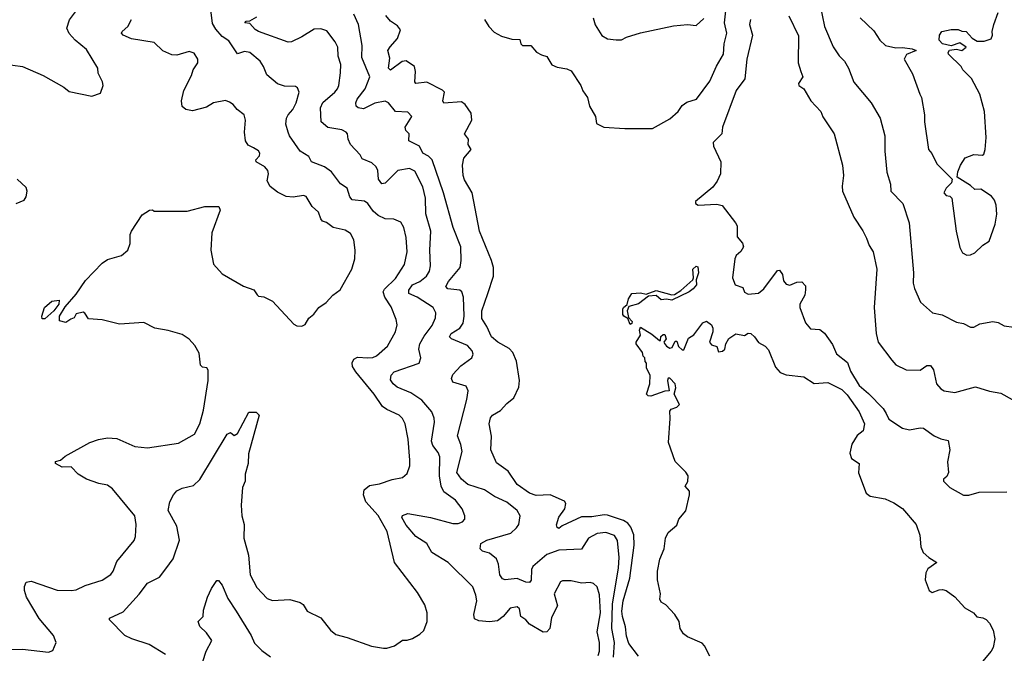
# Model space of a CAD drawing. Extents: x 1933546 to 2138868, y 524910 to 667279.
# Tile 359 of 466: x 2060560 to 2066231, y 639342 to 642993. Entities that reach past the tile are written whole.
import ezdxf

# ---------------------------------------------------------------- set-up
doc = ezdxf.new("R2010")
doc.units = 0

msp = doc.modelspace()

# ---------------------------------------------------------------- linework, layer by layer
at = {"layer": '0CON10XD'}
for points in [[(2065168.5, 643085), (2065195.5, 642955), (2065245, 642836.2), (2065280, 642785), (2065309.5, 642755), (2065332.9, 642715), (2065363.3, 642633.3), (2065464.3, 642514.3), (2065516.4, 642426.4), (2065542.2, 642325), (2065541.8, 642235), (2065553.5, 642115), (2065575.6, 642045), (2065577.1, 642005), (2065645.7, 641935), (2065683, 641823), (2065707.8, 641535), (2065705.7, 641475), (2065713.7, 641443.7), (2065747.5, 641365), (2065816.2, 641305), (2065873.2, 641293.2), (2065955, 641250), (2065995, 641242.9), (2066035, 641221.2), (2066055, 641222), (2066088.8, 641241.2), (2066165, 641254.2), (2066195, 641247.5), (2066229.5, 641229.5), (2066285, 641221.2)], [(2060465, 642738.6), (2060575, 642723.8), (2060695, 642671.2), (2060813.8, 642603.8), (2060845, 642580), (2060975, 642553.3), (2061025, 642570), (2061040, 642615), (2061036.7, 642635), (2061012.5, 642685), (2061010, 642715), (2060945, 642821.2), (2060879.2, 642875), (2060844.7, 642914.7), (2060831.5, 642945), (2060847.3, 642992.7), (2060880.8, 643039.2)], [(2062314.7, 642144.7), (2062240, 642175), (2062224, 642205), (2062175, 642235.8), (2062113.6, 642325), (2062105.7, 642345), (2062092.1, 642392.1), (2062096.2, 642425), (2062105, 642445.7), (2062131.9, 642475), (2062151.4, 642515), (2062168.6, 642575), (2062160.5, 642600.5), (2062148.3, 642608.3), (2062085, 642610), (2062045, 642624.5), (2061982.3, 642675), (2061963.9, 642723.9), (2061944, 642755), (2061885, 642804.4), (2061855, 642809.5), (2061815, 642796.2), (2061765, 642871.4), (2061725, 642895.6), (2061688.8, 642938.8), (2061670.9, 642970.9), (2061658.8, 643065)], [(2063236.7, 642995), (2063260.9, 642955), (2063291.9, 642921.9), (2063335, 642899.2), (2063395, 642881.5), (2063439.3, 642879.3), (2063445.6, 642855), (2063455, 642845.6), (2063503.3, 642845), (2063536.8, 642806.8), (2063565, 642790), (2063595, 642782), (2063624.2, 642734.2), (2063655, 642720.7), (2063710.9, 642710.9), (2063735, 642697.8), (2063792.1, 642615), (2063803.3, 642583.3), (2063830, 642545), (2063841.5, 642495), (2063876, 642435), (2063882.3, 642395), (2063923.9, 642373.9), (2064045, 642365.6), (2064205, 642367.3), (2064305, 642421.4), (2064352.5, 642465), (2064375, 642499.4), (2064401.7, 642518.3), (2064456.9, 642535), (2064535, 642639.2), (2064572.9, 642725), (2064613.2, 642795), (2064616.7, 642855), (2064631.9, 642915), (2064619.9, 642975), (2064627.4, 643045)], [(2065400, 643005), (2065478.3, 642928.3), (2065513.8, 642875), (2065546.7, 642845), (2065605, 642831.5), (2065645, 642833.5), (2065700, 642825), (2065722.5, 642815), (2065667, 642793), (2065653.8, 642765), (2065701.7, 642681.7), (2065744.4, 642564.4), (2065754, 642545), (2065771.2, 642445), (2065771.2, 642405), (2065793.8, 642245), (2065812.3, 642222.3), (2065842.7, 642162.7), (2065930, 642075), (2065927, 642053), (2065895, 642022.5), (2065882.9, 641995), (2065895, 641980), (2065917, 641977), (2065927.5, 641965), (2065954, 641775), (2065975, 641680), (2065990.5, 641650.5), (2066015, 641636.7), (2066035, 641637.5), (2066060.7, 641649.3), (2066107.5, 641695), (2066143, 641717), (2066177.5, 641815), (2066187.3, 641872.7), (2066183.3, 641925), (2066173.6, 641953.6), (2066156.4, 641976.4), (2066095, 642017.5), (2066060, 642015), (2066035, 642037.5), (2065960, 642085), (2065963, 642117), (2065977.5, 642155), (2066005, 642197.5), (2066055, 642217.5), (2066105, 642212.5), (2066111.7, 642218.3), (2066120, 642245), (2066126.2, 642315), (2066115.7, 642465), (2066089.2, 642565), (2066041.2, 642655), (2065992.5, 642705), (2065983, 642723), (2065910, 642795), (2065907.5, 642805), (2065915, 642817.5), (2065955, 642823.8), (2065985, 642816.7), (2066010, 642835), (2065975, 642860), (2065925, 642843.3), (2065874, 642854), (2065856.2, 642875), (2065857.5, 642905), (2065870, 642925), (2065925, 642937.5), (2065965, 642937.5), (2065985, 642927.5), (2066010, 642925), (2066046.1, 642886.1), (2066075, 642870), (2066115, 642870), (2066155, 642883.8), (2066163.3, 642905), (2066160, 642925), (2066170, 642965), (2066196.1, 643033.9)], [(2060460, 639365), (2060575, 639365.5), (2060725, 639348.2), (2060750.9, 639359.1), (2060770, 639405), (2060753.8, 639445), (2060672, 639542), (2060598.6, 639665), (2060587.5, 639705), (2060587.7, 639727.7), (2060597.7, 639752.3), (2060625, 639757.5), (2060775, 639705.8), (2060856.8, 639703.2), (2060885, 639707.1), (2060936.2, 639733.8), (2061035, 639764), (2061085, 639796.7), (2061098, 639815), (2061119.1, 639870.9), (2061218.3, 639991.7), (2061226, 640015), (2061231.4, 640085), (2061222.5, 640135), (2061095, 640290.5), (2061065, 640311.1), (2061015, 640321.5), (2060945, 640346.5), (2060895.8, 640375), (2060855.8, 640415.8), (2060805, 640414.5), (2060766.7, 640435), (2060765, 640446.7), (2060795, 640456), (2060822.4, 640477.6), (2060962.8, 640557.2), (2061013.3, 640575), (2061065, 640584.4), (2061119.3, 640579.3), (2061223.2, 640533.2), (2061295, 640525.6), (2061473.6, 640553.6), (2061565.5, 640604.5), (2061597.5, 640665), (2061617.6, 640742.4), (2061645.6, 640915), (2061644.3, 640974.3), (2061637.3, 640987.3), (2061611.9, 640991.9), (2061601.9, 641001.9), (2061592.4, 641072.4), (2061567.5, 641115), (2061535, 641152.5), (2061495, 641178.6), (2061415, 641202.9), (2061337.5, 641215), (2061275, 641249.2), (2061135, 641238.6), (2061035, 641263.3), (2060955, 641270), (2060935, 641302.5), (2060925, 641308), (2060885, 641297.5), (2060872.5, 641275), (2060855, 641266.7), (2060825, 641248), (2060788.8, 641258.8), (2060789.4, 641285), (2060820.9, 641339.1), (2060885, 641412), (2060938.8, 641491.2), (2061035, 641590), (2061065, 641611.2), (2061146.1, 641633.9), (2061182.5, 641665), (2061196.4, 641703.6), (2061196.7, 641755), (2061204, 641775), (2061265, 641868.5), (2061306.4, 641896.4), (2061325, 641897.5), (2061335, 641890), (2061525, 641890), (2061625, 641917.5), (2061706.1, 641916.1), (2061713.8, 641895), (2061666, 641765), (2061660.8, 641665), (2061676, 641585), (2061725, 641528.8), (2061848.3, 641458.3), (2061907.6, 641437.6), (2061927.8, 641407.8), (2061935, 641400), (2061965, 641396), (2062015, 641371.2), (2062138.3, 641238.3), (2062155, 641230), (2062185, 641227.5), (2062203, 641237), (2062225, 641272.5), (2062253, 641297), (2062282.5, 641335), (2062325, 641363.3), (2062364.1, 641405.9), (2062405, 641437.5), (2062473.3, 641555), (2062490, 641615), (2062492, 641665), (2062484, 641725), (2062465, 641762), (2062435, 641780.6), (2062365, 641795.6), (2062325.8, 641825), (2062303.1, 641833.1), (2062293.2, 641845), (2062281.5, 641885), (2062245, 641916), (2062208.8, 641975), (2062195, 641980), (2062135, 641970.6), (2062095, 641974.4), (2062045, 641999.4), (2062002.3, 642032.3), (2061984.4, 642065), (2061991.9, 642105), (2061989.2, 642125), (2061970.8, 642145), (2061922, 642175), (2061920, 642185), (2061940.6, 642209.4), (2061942.5, 642225), (2061935, 642237.5), (2061905.5, 642255.5), (2061875, 642270), (2061859.4, 642295), (2061854.4, 642345), (2061859.5, 642415), (2061851.9, 642445), (2061812, 642475), (2061788.8, 642505), (2061768.8, 642518.8), (2061745, 642526.9), (2061675, 642514.6), (2061635, 642489.4), (2061555, 642468.9), (2061515.7, 642475.7), (2061495, 642493.3), (2061490.6, 642525), (2061504.5, 642585), (2061548.9, 642671.1), (2061559.2, 642705), (2061586.2, 642745), (2061586, 642765), (2061565, 642801.2), (2061535, 642809.2), (2061465, 642788), (2061435, 642790), (2061383.1, 642813.1), (2061335, 642862), (2061203, 642883), (2061155, 642904.3), (2061146.7, 642915), (2061150, 642925), (2061182.5, 642955), (2061204.2, 642995)], [(2062848.9, 641395), (2062800, 641415), (2062800.8, 641435), (2062822.5, 641465), (2062865, 641484.1), (2062903.6, 641515), (2062920, 641545), (2062926.2, 641575), (2062922.5, 641665), (2062927.9, 641775), (2062898, 641875), (2062896.5, 641965), (2062880.6, 642030.6), (2062835, 642120.8), (2062805, 642135.9), (2062738.1, 642125), (2062665, 642051.8), (2062645, 642046.9), (2062626.4, 642075), (2062622.1, 642125), (2062612.5, 642145), (2062587.9, 642167.9), (2062531.7, 642191.7), (2062520.8, 642215), (2062464.3, 642275), (2062450.8, 642305), (2062447.5, 642335), (2062439.2, 642345), (2062415, 642357.8), (2062335, 642372), (2062295.6, 642405), (2062291.6, 642485), (2062305, 642516.5), (2062374.6, 642575), (2062389.2, 642595), (2062398.2, 642615), (2062407.7, 642687.7), (2062408.9, 642735), (2062393.8, 642783.8), (2062392.2, 642835), (2062377.3, 642865), (2062328.7, 642928.7), (2062295, 642941.5), (2062255, 642938), (2062185, 642894.5), (2062125, 642866.7), (2062105, 642863.3), (2061935.6, 642925), (2061916.8, 642936.8), (2061885, 642971.5), (2061856.7, 642975), (2061864, 642985), (2061885, 642987.5), (2061925, 643009.8)], [(2063979.7, 639319.8), (2063985.2, 639405.2), (2063969.4, 639485), (2063974.8, 639625), (2064009, 639835), (2064011.9, 639895), (2064002.5, 639992.5), (2063985, 640020.9), (2063935, 640037.9), (2063885, 640033.4), (2063835.5, 640005), (2063795, 639942.9), (2063665, 639936.8), (2063595, 639911.6), (2063515, 639842.2), (2063507.8, 639825), (2063505.8, 639764.2), (2063495, 639750.6), (2063475, 639752.7), (2063425, 639772.9), (2063355.7, 639765.7), (2063341.3, 639771.3), (2063325.6, 639795), (2063317.1, 639855), (2063305, 639885.7), (2063265, 639918.6), (2063225, 639930), (2063211.9, 639945), (2063215.6, 639975), (2063250, 639995), (2063388.1, 640035), (2063421.4, 640065), (2063434.2, 640085), (2063441.4, 640135), (2063425.7, 640165), (2063365, 640212.5), (2063295, 640245.6), (2063235.8, 640285), (2063140.4, 640315), (2063104.6, 640345), (2063078, 640385), (2063107.5, 640505), (2063101.1, 640545), (2063080.4, 640595), (2063135.4, 640805), (2063141.9, 640855), (2063131.7, 640881.7), (2063055, 640903.8), (2063046, 640925), (2063055, 640949.2), (2063100.4, 640999.6), (2063164.6, 641045.4), (2063170.5, 641065), (2063165.5, 641085), (2063138.5, 641115), (2063045.7, 641155), (2063035.6, 641165), (2063043.8, 641185), (2063095, 641215.5), (2063113.9, 641245), (2063120, 641285), (2063115.9, 641395), (2063106.5, 641425), (2063095, 641434.5), (2063025, 641442.7), (2063014.4, 641455), (2063029.3, 641485), (2063095.6, 641565), (2063102.2, 641605), (2063100, 641685), (2063056.2, 641796.2), (2063000.5, 641995), (2062934.7, 642185), (2062915, 642206), (2062882, 642225), (2062862, 642265), (2062800.6, 642295), (2062802, 642335), (2062784.3, 642355), (2062779.4, 642375), (2062817.5, 642435), (2062795, 642460), (2062725, 642464), (2062684.3, 642515), (2062665, 642523.1), (2062605, 642512.7), (2062539.8, 642480.2), (2062510, 642485), (2062498, 642495), (2062496.5, 642515), (2062503.9, 642535), (2062549.4, 642595), (2062576.7, 642665), (2062530, 642775), (2062532.7, 642845), (2062510.4, 642965), (2062484.6, 643024.6)], [(2064123.3, 639325), (2064068.7, 639398.7), (2064055, 639441.2), (2064049.3, 639495), (2064030.6, 639555), (2064027.9, 639585), (2064036.3, 639645), (2064074, 639775), (2064098.9, 639965), (2064096.4, 640025), (2064079.7, 640069.7), (2064061.9, 640091.9), (2064037.2, 640107.2), (2063945, 640139.1), (2063925, 640140.8), (2063855, 640129.1), (2063795, 640127.9), (2063683.6, 640076.4), (2063665, 640062), (2063655, 640066.7), (2063652.1, 640082.1), (2063664, 640126), (2063700, 640175), (2063705.7, 640205), (2063698.3, 640218.3), (2063615, 640255.8), (2063535, 640252.3), (2063495, 640265.5), (2063424.4, 640315), (2063372.2, 640392.2), (2063305, 640440), (2063272.5, 640515), (2063276.8, 640593.2), (2063264.3, 640665), (2063270.5, 640699.5), (2063282.5, 640715), (2063328.8, 640741.2), (2063365, 640781.2), (2063405.8, 640814.2), (2063434, 640875), (2063438, 640915), (2063421.1, 641025), (2063400, 641075), (2063379.5, 641099.5), (2063314.4, 641135), (2063277.1, 641165), (2063250.6, 641225), (2063221.2, 641271.2), (2063221.1, 641315), (2063255.3, 641414.7), (2063289.4, 641515), (2063288.1, 641565), (2063277.1, 641605), (2063207.5, 641775), (2063165.4, 641995.4), (2063120.9, 642070.9), (2063114.3, 642095), (2063110, 642155), (2063116.9, 642195), (2063160, 642245), (2063142.5, 642275), (2063144, 642305), (2063121.2, 642335), (2063163.8, 642415), (2063160, 642455), (2063125.6, 642505), (2063105, 642520), (2063002.1, 642512.1), (2062997.1, 642525), (2063005.4, 642575), (2062995, 642587.5), (2062905, 642632.7), (2062841.2, 642625), (2062834.5, 642635), (2062839.3, 642695), (2062832.9, 642722.9), (2062785, 642755.8), (2062763.3, 642753.3), (2062695, 642701.9), (2062684.3, 642715), (2062691.1, 642771.1), (2062680.9, 642815), (2062692.6, 642837.4), (2062736, 642885), (2062753.8, 642935), (2062735, 642958.8), (2062695, 642984), (2062668.3, 643018.3)], [(2063862.5, 643005), (2063873.2, 642963.2), (2063912.3, 642902.3), (2063945, 642883.3), (2063995, 642877.5), (2064025, 642877.5), (2064055, 642892.5), (2064135, 642916.7), (2064325, 642958.8), (2064405, 642966), (2064455, 642960), (2064500.2, 642999.8)], [(2064768.4, 642995), (2064762.7, 642965), (2064780.8, 642905), (2064746.8, 642766.8), (2064736.8, 642653.2), (2064686.8, 642585), (2064607.3, 642375), (2064603.1, 642335), (2064553.5, 642285), (2064554.7, 642265), (2064598.5, 642175), (2064596.6, 642105), (2064577.6, 642062.4), (2064552.1, 642027.9), (2064451.5, 641945), (2064452.2, 641935), (2064467.5, 641925), (2064575, 641929.5), (2064605, 641922), (2064682.9, 641822.9), (2064691.2, 641805), (2064691.1, 641781.1), (2064691.8, 641741.8), (2064723.1, 641705), (2064728.1, 641685), (2064712.2, 641657.8), (2064686.9, 641635), (2064678.9, 641615), (2064664.3, 641505), (2064680, 641465), (2064725, 641450), (2064735, 641422.5), (2064755, 641412.5), (2064815, 641417.5), (2064845, 641442.5), (2064925, 641547.5), (2064935, 641550), (2064953.3, 641525), (2064958.8, 641488.8), (2064975, 641468.8), (2064995, 641464), (2065035, 641481.2), (2065065, 641482.5), (2065085, 641460), (2065086.4, 641436.4), (2065081.2, 641405), (2065053.3, 641355), (2065053.3, 641335), (2065086.4, 641246.4), (2065115, 641212.5), (2065167.3, 641207.3), (2065195, 641186.7), (2065240.9, 641120.9), (2065265, 641068.8), (2065328.2, 641018.2), (2065345, 640968.6), (2065395, 640885.5), (2065448.5, 640838.5), (2065532.1, 640752.1), (2065550.6, 640725), (2065565, 640691.2), (2065645, 640640), (2065685, 640629.2), (2065745, 640642), (2065765, 640640), (2065825.8, 640595.8), (2065865, 640578), (2065907.7, 640567.7), (2065916.2, 640515), (2065903.8, 640445), (2065910, 640385), (2065899.3, 640360.7), (2065880, 640345), (2065880, 640335), (2065917, 640297), (2065995, 640252.5), (2066026.4, 640253.6), (2066085, 640270), (2066245, 640272.5)], [(2064990, 643015), (2065045, 642900), (2065044.2, 642745), (2065058.1, 642695), (2065070, 642665), (2065045.8, 642625), (2065046.2, 642615), (2065075.6, 642595.6), (2065115.7, 642525.7), (2065174.1, 642464.1), (2065184.4, 642434.4), (2065250.8, 642335), (2065298.1, 642155), (2065304.2, 642095), (2065296, 642035), (2065298, 642005), (2065364.2, 641855), (2065415, 641776.7), (2065437.5, 641735), (2065451.7, 641691.7), (2065475.7, 641655.7), (2065496.7, 641555), (2065481.9, 641335), (2065491.9, 641185), (2065504.2, 641135), (2065582.2, 641032.2), (2065605, 641003.8), (2065665, 640976), (2065745, 640974.4), (2065785, 641000.8), (2065805, 641000), (2065822.9, 640975), (2065840.8, 640895), (2065865, 640866.2), (2065885, 640854.3), (2065945.9, 640845.9), (2066065, 640878), (2066145, 640852), (2066210.5, 640840.5), (2066275, 640804.4)], [(2061400, 639335), (2061305, 639393.3), (2061205, 639425.5), (2061165.3, 639445.3), (2061076.7, 639535), (2061077.5, 639545), (2061155, 639580.8), (2061247.6, 639682.4), (2061295, 639746.9), (2061365, 639780.8), (2061400.4, 639829.6), (2061443.5, 639886.5), (2061480, 639995), (2061465.5, 640075), (2061415.4, 640165), (2061425.2, 640215), (2061445, 640255.4), (2061465, 640277.8), (2061495.6, 640294.4), (2061560.6, 640309.4), (2061597.1, 640342.9), (2061755, 640605.7), (2061774, 640614), (2061795, 640598.1), (2061815, 640609.4), (2061878.6, 640731.4), (2061921.7, 640731.7), (2061939.6, 640715), (2061878.3, 640491.7), (2061874.7, 640435), (2061859.2, 640375), (2061858.9, 640335), (2061842.2, 640297.8), (2061835.8, 640195), (2061840, 640135), (2061851.9, 640085), (2061851.4, 640005), (2061877.4, 639907.4), (2061886.9, 639795), (2061925, 639722), (2061985, 639658), (2062015, 639645.8), (2062115, 639651.5), (2062175.3, 639635.3), (2062192.7, 639622.7), (2062216, 639585), (2062295, 639547.1), (2062350, 639475), (2062379.7, 639449.7), (2062445, 639434), (2062585, 639382.9), (2062655, 639371.4), (2062675, 639371.4), (2062717.5, 639385), (2062765, 639417.5), (2062791.7, 639418.3), (2062821.7, 639428.3), (2062865, 639452.5), (2062886.4, 639473.6), (2062906.4, 639526.4), (2062905.8, 639575), (2062892.1, 639622.1), (2062851.7, 639691.7), (2062717.5, 639865), (2062676.9, 640045), (2062625, 640136.7), (2062553.8, 640215), (2062540, 640255), (2062544.2, 640285), (2062575, 640309.4), (2062632, 640318), (2062705, 640344.4), (2062764.4, 640355.6), (2062790.9, 640379.1), (2062806.6, 640423.4), (2062806.4, 640455), (2062796.9, 640576.9), (2062778.9, 640665), (2062764.6, 640694.6), (2062744.6, 640714.6), (2062675, 640746.5), (2062650, 640765), (2062600.5, 640835), (2062495, 640963.3), (2062475.6, 640995.6), (2062474.5, 641015.5), (2062485, 641038), (2062505, 641049.4), (2062565.3, 641044.7), (2062592.8, 641047.2), (2062615, 641057.1), (2062678.1, 641111.9), (2062725, 641193.8), (2062734.4, 641235), (2062728.5, 641265), (2062699.6, 641339.6), (2062661.9, 641395), (2062652.8, 641425), (2062660.4, 641439.6), (2062725, 641502.7), (2062776.6, 641583.4), (2062790.9, 641655), (2062785, 641737.5), (2062771.5, 641795), (2062755, 641826), (2062715, 641843.1), (2062665.5, 641845.5), (2062625, 641864.4), (2062595, 641890.5), (2062565, 641933.6), (2062545, 641947.1), (2062474.4, 641954.4), (2062461.7, 641971.7), (2062445, 642021.9), (2062407.5, 642047.5), (2062355, 642117.5), (2062314.7, 642144.7)], [(2060540, 641935), (2060585, 641952.5), (2060597, 641973), (2060602.5, 642005), (2060596.1, 642026.1), (2060544.2, 642074.2)], [(2064075, 641237.5), (2064061.7, 641271.7), (2064040, 641285), (2064034.3, 641295), (2064034, 641325), (2064036.7, 641335), (2064058, 641352), (2064066.5, 641385), (2064085, 641415.6), (2064135, 641418.8), (2064168.3, 641411.7), (2064225, 641432), (2064315, 641408.2), (2064330.3, 641409.7), (2064367.7, 641432.3), (2064436.2, 641495), (2064440.8, 641505), (2064435.7, 641555), (2064455, 641574), (2064465, 641570), (2064468.5, 641535), (2064455.7, 641495), (2064456.9, 641465), (2064438.5, 641441.5), (2064415, 641425.4), (2064315, 641377.5), (2064285, 641383.8), (2064255, 641378.9), (2064225, 641403.1), (2064180.7, 641399.3), (2064124.6, 641355.4), (2064068.8, 641341.2), (2064058, 641315), (2064066.7, 641276.7), (2064087.5, 641255), (2064085, 641242.5), (2064075, 641237.5)], [(2063890.7, 639329.3), (2063898.1, 639355), (2063899.4, 639405), (2063886.4, 639465), (2063905.7, 639575), (2063899.5, 639679.5), (2063885, 639725.8), (2063865, 639744.2), (2063845, 639750), (2063795, 639746.7), (2063735, 639759.2), (2063685, 639760), (2063675, 639753.8), (2063637.5, 639685), (2063657.2, 639615), (2063622.2, 639547.8), (2063613.1, 639485), (2063595.8, 639465), (2063575, 639464.1), (2063495, 639510.7), (2063474.8, 639534.8), (2063446.4, 639555), (2063437.8, 639597.8), (2063425, 639609.1), (2063385, 639602.5), (2063345, 639553.3), (2063311.6, 639528.4), (2063265, 639523.6), (2063205, 639528.5), (2063180, 639540), (2063176.2, 639565), (2063192.1, 639645), (2063187.2, 639677.2), (2063169.2, 639725), (2063028.1, 639865), (2062933, 639923), (2062904.3, 639974.3), (2062840.5, 640015), (2062785, 640080.5), (2062760.6, 640125), (2062765, 640137.1), (2062795, 640148.7), (2062925.3, 640125.3), (2063055, 640090), (2063085, 640090.8), (2063109.7, 640100.3), (2063123.8, 640115), (2063124, 640135), (2063108.6, 640175), (2063070, 640225), (2063003.3, 640273.3), (2062986.7, 640305), (2062978.2, 640365), (2062980, 640475), (2062969.9, 640499.9), (2062939.3, 640539.3), (2062931.6, 640565), (2062948.8, 640675), (2062947.6, 640697.6), (2062933.8, 640733.8), (2062875, 640801.8), (2062812.2, 640842.2), (2062734.4, 640875), (2062710, 640895), (2062695, 640917.5), (2062698.5, 640945), (2062715.7, 640965), (2062861.2, 641015), (2062870.8, 641045), (2062859.1, 641095), (2062864.6, 641125), (2062889.5, 641170.5), (2062935, 641230.8), (2062953.8, 641275), (2062956.4, 641305), (2062940.6, 641335), (2062848.9, 641395)], [(2060705, 641270), (2060690, 641270), (2060686.7, 641285), (2060702.5, 641335), (2060745, 641371.2), (2060786.2, 641376.2), (2060786, 641355), (2060757.1, 641315), (2060705, 641270)], [(2064533.8, 639325), (2064503.8, 639385), (2064489.7, 639399.7), (2064405, 639436.2), (2064383.3, 639455), (2064363.3, 639485), (2064357.5, 639525), (2064332.5, 639565), (2064281.7, 639621.7), (2064255, 639637.5), (2064246.7, 639655), (2064251.2, 639685), (2064232.9, 639765), (2064234, 639815), (2064246.2, 639885), (2064272, 639945), (2064278.8, 640005), (2064295, 640037.5), (2064345, 640080), (2064356.7, 640115), (2064395.9, 640164.1), (2064417.5, 640255), (2064417, 640277), (2064392.5, 640305), (2064407, 640333), (2064410, 640365), (2064396.4, 640386.4), (2064335, 640447.5), (2064297, 640557), (2064306.7, 640695), (2064303.3, 640736.7), (2064311.7, 640748.3), (2064345, 640760), (2064360, 640775), (2064330, 640835), (2064338.6, 640871.4), (2064334.2, 640895), (2064305, 640926.7), (2064295, 640926.7), (2064291.2, 640915), (2064300, 640855), (2064275, 640853.3), (2064195, 640823.3), (2064180, 640825), (2064170, 640835), (2064188, 640895), (2064190, 640945), (2064170, 640985), (2064170, 641015), (2064163, 641023), (2064160, 641045), (2064150, 641055), (2064147.5, 641075), (2064110, 641125), (2064110, 641135), (2064135.8, 641175), (2064130, 641205), (2064135, 641222.5), (2064201.2, 641181.2), (2064245, 641143.8), (2064250, 641145), (2064251.7, 641168.3), (2064265, 641180), (2064275, 641180), (2064282.5, 641155), (2064270, 641135), (2064273, 641127), (2064285, 641111.2), (2064305, 641100), (2064317.5, 641105), (2064335, 641140), (2064345, 641140), (2064355, 641110), (2064375, 641090), (2064385, 641090), (2064411.7, 641158.3), (2064443, 641177), (2064495, 641246.7), (2064515, 641256.7), (2064543.3, 641235), (2064552.5, 641215), (2064552.5, 641195), (2064533.3, 641135), (2064545, 641120), (2064575, 641110), (2064585, 641080), (2064607, 641083), (2064620, 641095), (2064627.5, 641125), (2064644.2, 641155.8), (2064685, 641182.5), (2064735, 641173.3), (2064755, 641186.7), (2064770, 641185), (2064792.5, 641165), (2064815, 641132.5), (2064853, 641113), (2064871.7, 641091.7), (2064911.9, 640991.9), (2064940.1, 640960.1), (2064975, 640947.8), (2065075, 640936.2), (2065135, 640897.5), (2065215, 640902.9), (2065295, 640862.7), (2065325, 640830.8), (2065395, 640734.2), (2065424.4, 640665), (2065418.5, 640625), (2065382.6, 640597.4), (2065352.3, 640547.7), (2065340.7, 640495), (2065351.1, 640465), (2065394.7, 640435), (2065391.3, 640381.3), (2065435, 640265.6), (2065458, 640248), (2065545, 640233), (2065595, 640209.4), (2065645, 640176.4), (2065722.5, 640085), (2065743.7, 640023.7), (2065750, 639955), (2065762.9, 639922.9), (2065795, 639894), (2065842.5, 639865), (2065790.5, 639829.5), (2065778, 639805), (2065774, 639765), (2065797.5, 639705), (2065815, 639692.5), (2065855, 639707.5), (2065875, 639710), (2065895, 639703.3), (2065945, 639666.7), (2066002.5, 639605), (2066052.5, 639575), (2066071.7, 639551.7), (2066106.4, 639546.4), (2066126.4, 639536.4), (2066146.1, 639516.1), (2066166.2, 639475), (2066175.6, 639425), (2066165.7, 639375), (2066155, 639353.8), (2066104.3, 639295.7)], [(2061614.7, 639295.3), (2061633.1, 639355), (2061666.7, 639415), (2061635, 639460.8), (2061596.2, 639496.2), (2061587.5, 639525), (2061615.8, 639555), (2061618.3, 639591.7), (2061641.9, 639665), (2061664.5, 639715.5), (2061695, 639762.5), (2061705, 639762.5), (2061725.7, 639735.7), (2061758.7, 639658.7), (2061806.9, 639585), (2061892.9, 639445), (2061911.5, 639401.5), (2061955, 639358.8), (2062005, 639321.2)]]:
    msp.add_lwpolyline(points, dxfattribs=at)

doc.saveas('drawing.dxf')
